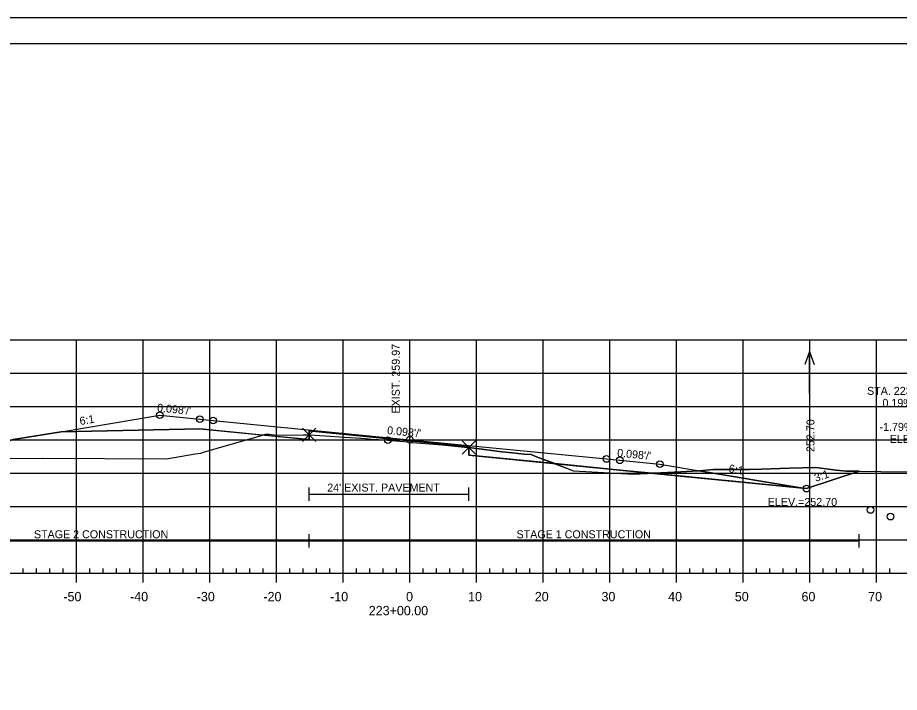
# Model space of a CAD drawing. Extents: x 1365647 to 1367999, y 387113 to 400173.
# Drawn here: x 1365835.3 to 1365967.5, y 391538.3 to 391639.5 of the extents above; entities that cross this region are included whole.
import ezdxf

# ---------------------------------------------------------------- set-up
doc = ezdxf.new("R2010")
doc.units = 0
for name, color, linetype in [('R_Alt Surface', 7, 'Continuous'), ('R_Axis', 7, 'Continuous'), ('R_Axis Annot', 7, 'Continuous'), ('R_Border', 7, 'Continuous'), ('R_Border Notes', 7, 'Continuous'), ('R_Contours', 7, 'Continuous'), ('R_Exist Surface', 7, 'Continuous'), ('R_Fin Surface', 7, 'Continuous'), ('R_Fin Surface Annot', 7, 'Continuous'), ('R_Grid', 7, 'Continuous'), ('R_No Plot', 7, 'Continuous'), ('R_Proposed Const Limits', 7, 'Continuous'), ('R_Water', 7, 'Continuous'), ('R_Water Annot', 7, 'Continuous'), ('R_Xsect Elev', 7, 'Continuous')]:
    doc.layers.add(name, color=color, linetype=linetype)

msp = doc.modelspace()

# ---------------------------------------------------------------- linework, layer by layer
at = {"layer": 'R_Alt Surface'}
msp.add_lwpolyline([(1365841.78, 391577.38), (1365862.59, 391577.8), (1365878.99, 391576.2), (1365878.99, 391577.49), (1365894.09, 391576.01), (1365902.94, 391575.14), (1365902.94, 391573.85), (1365925.59, 391571.62), (1365953.01, 391568.93)], dxfattribs=at)
at = {"layer": 'R_Axis'}
for p, q in [((1365836.09, 391556.14), (1365836.09, 391556.84)), ((1365838.09, 391556.14), (1365838.09, 391556.84)), ((1365840.09, 391556.14), (1365840.09, 391556.84)), ((1365842.09, 391556.14), (1365842.09, 391556.84)), ((1365846.09, 391556.14), (1365846.09, 391556.84)), ((1365848.09, 391556.14), (1365848.09, 391556.84)), ((1365850.09, 391556.14), (1365850.09, 391556.84)), ((1365852.09, 391556.14), (1365852.09, 391556.84)), ((1365856.09, 391556.14), (1365856.09, 391556.84)), ((1365858.09, 391556.14), (1365858.09, 391556.84)), ((1365860.09, 391556.14), (1365860.09, 391556.84)), ((1365862.09, 391556.14), (1365862.09, 391556.84)), ((1365866.09, 391556.14), (1365866.09, 391556.84)), ((1365868.09, 391556.14), (1365868.09, 391556.84)), ((1365870.09, 391556.14), (1365870.09, 391556.84)), ((1365872.09, 391556.14), (1365872.09, 391556.84)), ((1365876.09, 391556.14), (1365876.09, 391556.84)), ((1365878.09, 391556.14), (1365878.09, 391556.84)), ((1365880.09, 391556.14), (1365880.09, 391556.84)), ((1365882.09, 391556.14), (1365882.09, 391556.84)), ((1365886.09, 391556.14), (1365886.09, 391556.84)), ((1365888.09, 391556.14), (1365888.09, 391556.84)), ((1365890.09, 391556.14), (1365890.09, 391556.84)), ((1365892.09, 391556.14), (1365892.09, 391556.84)), ((1365896.09, 391556.14), (1365896.09, 391556.84)), ((1365898.09, 391556.14), (1365898.09, 391556.84)), ((1365900.09, 391556.14), (1365900.09, 391556.84)), ((1365902.09, 391556.14), (1365902.09, 391556.84)), ((1365906.09, 391556.14), (1365906.09, 391556.84)), ((1365908.09, 391556.14), (1365908.09, 391556.84)), ((1365910.09, 391556.14), (1365910.09, 391556.84)), ((1365912.09, 391556.14), (1365912.09, 391556.84)), ((1365916.09, 391556.14), (1365916.09, 391556.84)), ((1365918.09, 391556.14), (1365918.09, 391556.84)), ((1365920.09, 391556.14), (1365920.09, 391556.84)), ((1365922.09, 391556.14), (1365922.09, 391556.84)), ((1365926.09, 391556.14), (1365926.09, 391556.84)), ((1365928.09, 391556.14), (1365928.09, 391556.84)), ((1365930.09, 391556.14), (1365930.09, 391556.84)), ((1365932.09, 391556.14), (1365932.09, 391556.84)), ((1365936.09, 391556.14), (1365936.09, 391556.84)), ((1365938.09, 391556.14), (1365938.09, 391556.84)), ((1365940.09, 391556.14), (1365940.09, 391556.84)), ((1365942.09, 391556.14), (1365942.09, 391556.84)), ((1365946.09, 391556.14), (1365946.09, 391556.84)), ((1365948.09, 391556.14), (1365948.09, 391556.84)), ((1365950.09, 391556.14), (1365950.09, 391556.84)), ((1365952.09, 391556.14), (1365952.09, 391556.84)), ((1365956.09, 391556.14), (1365956.09, 391556.84)), ((1365958.09, 391556.14), (1365958.09, 391556.84)), ((1365960.09, 391556.14), (1365960.09, 391556.84)), ((1365962.09, 391556.14), (1365962.09, 391556.84)), ((1365966.09, 391556.14), (1365966.09, 391556.84)), ((1365749.09, 391556.14), (1366039.09, 391556.14)), ((1365844.09, 391554.74), (1365844.09, 391556.14)), ((1365854.09, 391554.74), (1365854.09, 391556.14)), ((1365864.09, 391554.74), (1365864.09, 391556.14)), ((1365874.09, 391554.74), (1365874.09, 391556.14)), ((1365884.09, 391554.74), (1365884.09, 391556.14)), ((1365894.09, 391554.74), (1365894.09, 391556.14)), ((1365904.09, 391554.74), (1365904.09, 391556.14)), ((1365914.09, 391554.74), (1365914.09, 391556.14)), ((1365924.09, 391554.74), (1365924.09, 391556.14)), ((1365934.09, 391554.74), (1365934.09, 391556.14)), ((1365944.09, 391554.74), (1365944.09, 391556.14)), ((1365954.09, 391554.74), (1365954.09, 391556.14)), ((1365964.09, 391554.74), (1365964.09, 391556.14))]:
    msp.add_line(p, q, dxfattribs=at)
at = {"layer": 'R_Border'}
for p, q in [((1365736.09, 391635.6), (1366052.27, 391635.6)), ((1365888.61, 391635.34), (1365888.61, 391635.34)), ((1365888.61, 391635.34), (1365888.61, 391635.34))]:
    msp.add_line(p, q, dxfattribs=at)
at = {"layer": 'R_Contours'}
for p, q in [((1365902.94, 391575.01), (1365902.94, 391573.85)), ((1365902.94, 391573.85), (1365915.82, 391572.59)), ((1365930.4, 391571.15), (1365953.01, 391568.93)), ((1365937.5, 391571.52), (1365953.01, 391568.93)), ((1365953.01, 391568.93), (1365937.5, 391571.52))]:
    msp.add_line(p, q, dxfattribs=at)
for points in [[(1365826.14, 391573.37), (1365839.01, 391573.43), (1365839.02, 391573.43), (1365839.03, 391573.43), (1365857.61, 391573.33), (1365861.88, 391574.04), (1365862.73, 391574.16), (1365863.16, 391574.29), (1365866.58, 391575.31), (1365870.64, 391576.47), (1365871.98, 391576.88), (1365862.59, 391577.8), (1365841.78, 391577.38), (1365834.59, 391576.19)], [(1365871.98, 391576.88), (1365872.42, 391577.01), (1365872.98, 391576.99), (1365874.08, 391576.85), (1365878.07, 391576.9), (1365878.99, 391576.91), (1365878.99, 391576.2)], [(1365878.99, 391576.91), (1365879.01, 391576.91), (1365879.85, 391576.86), (1365882.08, 391576.73), (1365883.56, 391576.63), (1365886.74, 391576.43), (1365887.43, 391576.37), (1365888.8, 391576.23), (1365889.41, 391576.2), (1365890.78, 391576.11), (1365890.93, 391576.1), (1365891.34, 391576.08), (1365893.25, 391575.89), (1365894.39, 391575.78), (1365895.16, 391575.72), (1365898.96, 391575.39), (1365899.87, 391575.3), (1365901.35, 391575.16), (1365902.31, 391575.07), (1365902.94, 391575.01), (1365902.94, 391575.14), (1365894.09, 391576.01), (1365878.99, 391577.49)], [(1365902.94, 391575.01), (1365905.64, 391574.65), (1365907.87, 391574.35), (1365909.47, 391574.2), (1365911.18, 391574.01), (1365912.29, 391573.94), (1365913.1, 391573.6), (1365915.82, 391572.59), (1365902.94, 391573.85)], [(1365915.82, 391572.59), (1365918.65, 391571.53), (1365921.36, 391571.37), (1365927.62, 391571.03), (1365930.4, 391571.15), (1365925.59, 391571.62)], [(1365930.4, 391571.15), (1365930.7, 391571.17), (1365934.71, 391571.34), (1365937.4, 391571.51), (1365939.64, 391571.69), (1365945.07, 391571.72), (1365946.85, 391571.74), (1365951, 391571.89), (1365954.96, 391572.02), (1365958.04, 391571.59), (1365959.53, 391571.48), (1365961.46, 391571.46), (1365953.59, 391568.84), (1365953.01, 391568.93)]]:
    msp.add_lwpolyline(points, close=True, dxfattribs=at)
for points in [[(1365915.82, 391572.59), (1365913.1, 391573.6), (1365912.29, 391573.94), (1365911.18, 391574.01), (1365909.47, 391574.2), (1365907.87, 391574.35), (1365905.64, 391574.65), (1365902.94, 391575.01)], [(1365937.5, 391571.52), (1365937.4, 391571.51), (1365934.71, 391571.34), (1365930.7, 391571.17), (1365930.4, 391571.15)], [(1365961.46, 391571.46), (1365959.53, 391571.48), (1365958.04, 391571.59), (1365954.96, 391572.02), (1365951, 391571.89), (1365946.85, 391571.74), (1365945.07, 391571.72), (1365939.64, 391571.69), (1365937.5, 391571.52)], [(1365953.01, 391568.93), (1365953.59, 391568.84), (1365961.46, 391571.46)]]:
    msp.add_lwpolyline(points, dxfattribs=at)
at = {"layer": 'R_Exist Surface'}
msp.add_lwpolyline([(1365820.43, 391573.34), (1365839.01, 391573.43), (1365839.02, 391573.43), (1365839.03, 391573.43), (1365857.61, 391573.33), (1365861.88, 391574.04), (1365862.73, 391574.16), (1365863.16, 391574.29), (1365866.58, 391575.31), (1365870.64, 391576.47), (1365872.42, 391577.01), (1365872.98, 391576.99), (1365874.08, 391576.85), (1365878.07, 391576.9), (1365878.99, 391576.91), (1365879.01, 391576.91), (1365879.85, 391576.86), (1365882.08, 391576.73), (1365883.56, 391576.63), (1365886.74, 391576.43), (1365887.43, 391576.37), (1365888.8, 391576.23), (1365889.41, 391576.2), (1365890.78, 391576.11), (1365890.93, 391576.1), (1365891.34, 391576.08), (1365893.25, 391575.89), (1365894.39, 391575.78), (1365895.16, 391575.72), (1365898.96, 391575.39), (1365899.87, 391575.3), (1365901.35, 391575.16), (1365902.31, 391575.07), (1365902.94, 391575.01), (1365905.64, 391574.65), (1365907.87, 391574.35), (1365909.47, 391574.2), (1365911.18, 391574.01), (1365912.29, 391573.94), (1365913.1, 391573.6), (1365918.65, 391571.53), (1365921.36, 391571.37), (1365927.62, 391571.03), (1365930.7, 391571.17), (1365934.71, 391571.34), (1365937.4, 391571.51), (1365939.64, 391571.69), (1365945.07, 391571.72), (1365946.85, 391571.74), (1365951, 391571.89), (1365954.96, 391572.02), (1365958.04, 391571.59), (1365959.53, 391571.48), (1365975.14, 391571.32)], dxfattribs=at)
at = {"layer": 'R_Fin Surface'}
for points in [[(1365817.76, 391573.47), (1365822.1, 391572.02), (1365834.59, 391576.19), (1365841.78, 391577.38), (1365856.59, 391579.85), (1365862.59, 391579.26), (1365864.59, 391579.07), (1365894.09, 391576.18), (1365923.59, 391573.29), (1365925.59, 391573.09), (1365931.59, 391572.5), (1365953.01, 391568.93), (1365953.59, 391568.84), (1365961.46, 391571.46)], [(1365856.59, 391579.85), (1365862.59, 391579.26), (1365864.59, 391579.07), (1365894.09, 391576.18), (1365923.59, 391573.29), (1365925.59, 391573.09), (1365931.59, 391572.5)]]:
    msp.add_lwpolyline(points, dxfattribs=at)
at = {"layer": 'R_Grid'}
for p, q in [((1365749.09, 391591.14), (1366039.09, 391591.14)), ((1365844.09, 391556.14), (1365844.09, 391591.14)), ((1365854.09, 391556.14), (1365854.09, 391591.14)), ((1365864.09, 391556.14), (1365864.09, 391591.14)), ((1365874.09, 391556.14), (1365874.09, 391591.14)), ((1365884.09, 391556.14), (1365884.09, 391591.14)), ((1365894.09, 391556.14), (1365894.09, 391591.14)), ((1365904.09, 391556.14), (1365904.09, 391591.14)), ((1365914.09, 391556.14), (1365914.09, 391591.14)), ((1365924.09, 391556.14), (1365924.09, 391591.14)), ((1365934.09, 391556.14), (1365934.09, 391591.14)), ((1365944.09, 391556.14), (1365944.09, 391591.14)), ((1365954.09, 391556.14), (1365954.09, 391591.14)), ((1365964.09, 391556.14), (1365964.09, 391591.14)), ((1365749.09, 391586.14), (1366039.09, 391586.14)), ((1365749.09, 391581.14), (1366039.09, 391581.14)), ((1365749.09, 391576.14), (1366039.09, 391576.14)), ((1365749.09, 391571.14), (1366039.09, 391571.14)), ((1365749.09, 391566.14), (1366039.09, 391566.14)), ((1365749.09, 391561.14), (1366039.09, 391561.14)), ((1365749.09, 391556.14), (1366039.09, 391556.14))]:
    msp.add_line(p, q, dxfattribs=at)
at = {"layer": 'R_No Plot'}
msp.add_line((1365723.69, 391639.49), (1366057.03, 391639.49), dxfattribs=at)
msp.add_lwpolyline([(1365723.69, 391639.49), (1366057.03, 391639.49), (1366057.03, 391426.16), (1365723.69, 391426.16)], close=True, dxfattribs=at)
for points in [[(1365878.99, 391576.91), (1365877.99, 391577.91), (1365878.99, 391576.91), (1365877.99, 391575.91), (1365878.99, 391576.91), (1365879.99, 391575.91), (1365878.99, 391576.91), (1365879.99, 391577.91)], [(1365902.94, 391575.01), (1365901.94, 391576.01), (1365902.94, 391575.01), (1365901.94, 391574.01), (1365902.94, 391575.01), (1365903.94, 391574.01), (1365902.94, 391575.01), (1365903.94, 391576.01)]]:
    msp.add_lwpolyline(points, dxfattribs=at)
for centre in [(1365856.59, 391579.85), (1365856.59, 391579.85), (1365856.59, 391579.85), (1365856.59, 391579.85), (1365856.59, 391579.85), (1365862.59, 391579.26), (1365862.59, 391579.26), (1365862.59, 391579.26), (1365862.59, 391579.26), (1365862.59, 391579.26), (1365864.59, 391579.07), (1365864.59, 391579.07), (1365864.59, 391579.07), (1365864.59, 391579.07), (1365864.59, 391579.07), (1365890.78, 391576.11), (1365894.09, 391576.18), (1365894.09, 391576.18), (1365894.09, 391576.18), (1365894.09, 391576.18), (1365894.09, 391576.18), (1365923.59, 391573.29), (1365923.59, 391573.29), (1365923.59, 391573.29), (1365923.59, 391573.29), (1365923.59, 391573.29), (1365925.59, 391573.09), (1365925.59, 391573.09), (1365925.59, 391573.09), (1365925.59, 391573.09), (1365925.59, 391573.09), (1365931.59, 391572.5), (1365931.59, 391572.5), (1365931.59, 391572.5), (1365931.59, 391572.5), (1365931.59, 391572.5), (1365953.59, 391568.84), (1365953.59, 391568.84), (1365953.59, 391568.84), (1365953.59, 391568.84), (1365953.59, 391568.84), (1365963.18, 391565.64), (1365966.17, 391564.64)]:
    msp.add_circle(centre, 0.5, dxfattribs=at)
at = {"layer": 'R_Proposed Const Limits'}
msp.add_lwpolyline([(1365953.59, 391568.84), (1365961.46, 391571.46)], dxfattribs=at)
at = {"layer": 'R_Water'}
for p, q in [((1365878.99, 391566.99), (1365878.99, 391568.99)), ((1365902.94, 391566.99), (1365902.94, 391568.99)), ((1365878.99, 391567.99), (1365902.94, 391567.99)), ((1365878.99, 391560), (1365878.99, 391562)), ((1365961.46, 391560), (1365961.46, 391562)), ((1365817.76, 391561), (1365878.99, 391561)), ((1365878.99, 391561), (1365961.46, 391561))]:
    msp.add_line(p, q, dxfattribs=at)
at = {"layer": 'R_Water Annot'}
for p, q in [((1365954.03, 391589.39), (1365953.33, 391587.47)), ((1365954.03, 391583.11), (1365954.03, 391589.39)), ((1365954.03, 391589.39), (1365954.73, 391587.47))]:
    msp.add_line(p, q, dxfattribs=at)

# ---------------------------------------------------------------- texts
at = {"layer": 'R_Axis Annot'}
for s, p in [('-50', (1365842.13, 391551.94)), ('-40', (1365852.13, 391551.94)), ('-30', (1365862.13, 391551.94)), ('-20', (1365872.13, 391551.94)), ('-10', (1365882.13, 391551.94)), ('0', (1365893.53, 391551.94)), ('10', (1365902.83, 391551.94)), ('20', (1365912.83, 391551.94)), ('30', (1365922.83, 391551.94)), ('40', (1365932.83, 391551.94)), ('50', (1365942.83, 391551.94)), ('60', (1365952.83, 391551.94)), ('70', (1365962.83, 391551.94)), ('223+00.00', (1365887.93, 391549.84))]:
    msp.add_text(s, height=1.4, dxfattribs=at).set_placement(p)
at = {"layer": 'R_Border Notes'}
msp.add_text('ELEV.=252.70', height=1.2, dxfattribs=at).set_placement((1365947.77, 391566.24))
at = {"layer": 'R_Fin Surface Annot'}
for s, rotation, p in [("0.098'/'", 354.4029, (1365856.14, 391580.4)), ('6:1', 9.4623, (1365844.66, 391578.37)), ('252.70', 90, (1365954.77, 391574.33)), ("0.098'/'", 354.4029, (1365890.64, 391577.02)), ("0.098'/'", 354.4029, (1365925.14, 391573.64)), ('6:1', 350.5377, (1365941.83, 391571.3)), ('3:1', 18.4349, (1365954.97, 391569.84))]:
    msp.add_text(s, height=1.2, rotation=rotation, dxfattribs=at).set_placement(p)
at = {"layer": 'R_Water'}
for s, p in [('STA. 223+00.00 END', (1365962.66, 391582.9)), ('0.19% RT.DT.GD.', (1365964.97, 391581.1)), ('-1.79% RT.DT.GD.', (1365964.53, 391577.5)), ('ELEV.=252.70', (1365966.06, 391575.7)), ("24' EXIST. PAVEMENT", (1365881.7, 391568.39)), ('STAGE 2 CONSTRUCTION', (1365837.71, 391561.39)), ('STAGE 1 CONSTRUCTION', (1365910.09, 391561.39))]:
    msp.add_text(s, height=1.2, dxfattribs=at).set_placement(p)
at = {"layer": 'R_Xsect Elev'}
msp.add_text('EXIST. 259.97', height=1.2, rotation=90, dxfattribs=at).set_placement((1365892.58, 391580.11))

doc.saveas('drawing.dxf')
